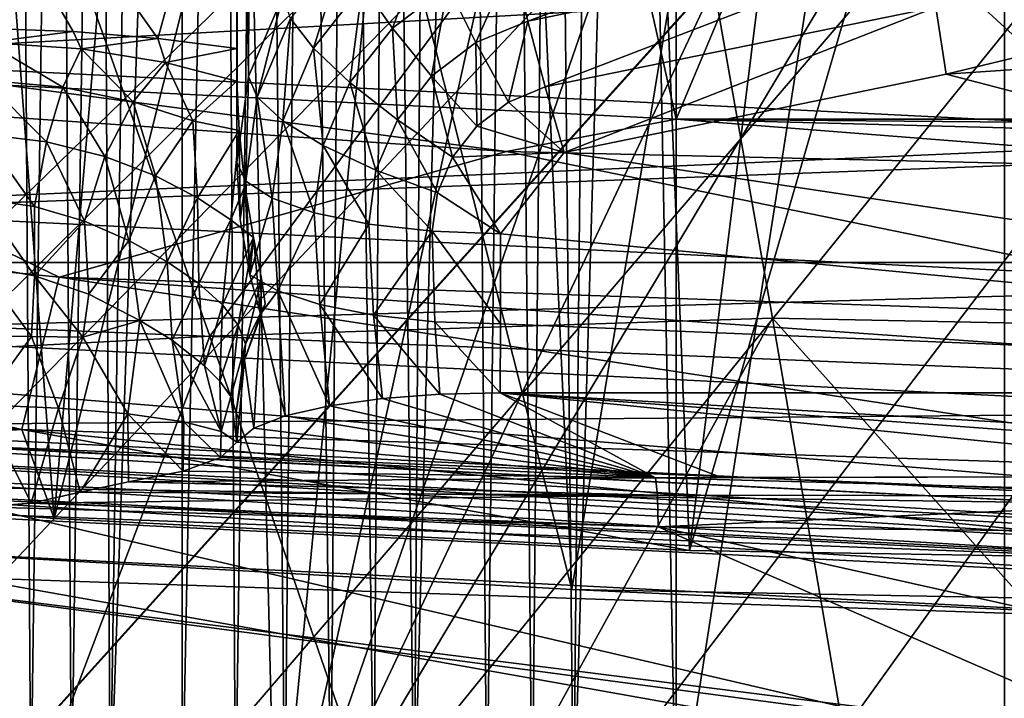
# Model space of a CAD drawing. Header units: metres. Extents: x -150 to 310, y -128 to 84.
# Tile 385 of 465: x 248.503 to 249.624, y 27.471 to 28.243. Entities that reach past the tile are written whole.
import ezdxf

# ---------------------------------------------------------------- set-up
doc = ezdxf.new("R2010")
doc.units = ezdxf.units.M
doc.layers.add('solid_26009703_SW0001_01', color=7, linetype='CONTINUOUS')

msp = doc.modelspace()

# ---------------------------------------------------------------- linework, layer by layer
at = {"layer": 'solid_26009703_SW0001_01'}
for points in [[(253.23819, 32.592106, 148.133163), (240.943726, 26.914448, 172.151337), (240.872131, 29.251188, 162.266235)], [(253.23819, 32.592106, 148.133163), (241.182755, 26.979494, 171.876175), (240.943726, 26.914448, 172.151337)], [(253.23819, 32.592106, 148.133163), (241.468613, 27.033003, 171.649811), (241.182755, 26.979494, 171.876175)], [(253.23819, 32.592106, 148.133163), (241.791901, 27.07361, 171.478043), (241.468613, 27.033003, 171.649811)], [(253.23819, 32.592106, 148.133163), (242.144608, 27.099974, 171.366516), (241.791901, 27.07361, 171.478043)], [(253.23819, 32.592106, 148.133163), (242.509903, 27.110838, 171.320557), (242.144608, 27.099974, 171.366516)], [(253.23819, 32.592106, 148.133163), (242.877884, 27.106201, 171.340164), (242.509903, 27.110838, 171.320557)], [(253.23819, 32.592106, 148.133163), (243.237457, 27.085897, 171.426056), (242.877884, 27.106201, 171.340164)], [(253.23819, 32.592106, 148.133163), (253.101547, 32.513977, 148.463669), (243.237457, 27.085897, 171.426056)], [(253.101547, 32.513977, 148.463669), (243.572433, 27.050976, 171.573792), (243.237457, 27.085897, 171.426056)], [(253.101547, 32.513977, 148.463669), (243.874969, 27.002449, 171.779068), (243.572433, 27.050976, 171.573792)], [(253.101547, 32.513977, 148.463669), (244.134048, 26.941683, 172.036133), (243.874969, 27.002449, 171.779068)], [(253.101547, 32.513977, 148.463669), (244.338303, 26.871798, 172.331772), (244.134048, 26.941683, 172.036133)], [(253.101547, 32.513977, 148.463669), (244.485703, 26.793299, 172.663834), (244.338303, 26.871798, 172.331772)], [(253.101547, 32.513977, 148.463669), (244.567017, 26.709862, 173.0168), (244.485703, 26.793299, 172.663834)], [(253.101547, 32.513977, 148.463669), (244.580338, 26.625704, 173.372818), (244.567017, 26.709862, 173.0168)], [(253.101547, 32.513977, 148.463669), (244.651932, 24.288963, 183.257919), (244.580338, 26.625704, 173.372818)], [(253.101547, 32.513977, 148.463669), (244.890961, 24.354012, 182.982758), (244.651932, 24.288963, 183.257919)], [(253.101547, 32.513977, 148.463669), (245.176819, 24.40752, 182.756393), (244.890961, 24.354012, 182.982758)], [(253.101547, 32.513977, 148.463669), (245.500107, 24.448126, 182.584625), (245.176819, 24.40752, 182.756393)], [(253.101547, 32.513977, 148.463669), (245.852814, 24.474489, 182.473083), (245.500107, 24.448126, 182.584625)], [(253.101547, 32.513977, 148.463669), (253.02832, 32.430145, 148.818314), (245.852814, 24.474489, 182.473083)], [(253.02832, 32.430145, 148.818314), (246.218109, 24.485353, 182.427124), (245.852814, 24.474489, 182.473083)], [(253.02832, 32.430145, 148.818314), (246.58609, 24.480717, 182.446747), (246.218109, 24.485353, 182.427124)], [(253.02832, 32.430145, 148.818314), (246.945663, 24.460415, 182.532639), (246.58609, 24.480717, 182.446747)], [(253.02832, 32.430145, 148.818314), (247.28064, 24.425491, 182.680374), (246.945663, 24.460415, 182.532639)], [(253.02832, 32.430145, 148.818314), (247.583176, 24.376965, 182.885651), (247.28064, 24.425491, 182.680374)], [(253.02832, 32.430145, 148.818314), (247.842255, 24.3162, 183.1427), (247.583176, 24.376965, 182.885651)], [(253.02832, 32.430145, 148.818314), (248.046509, 24.246315, 183.438339), (247.842255, 24.3162, 183.1427)], [(253.02832, 32.430145, 148.818314), (248.193909, 24.167816, 183.770416), (248.046509, 24.246315, 183.438339)], [(253.02832, 32.430145, 148.818314), (248.275223, 24.084379, 184.123383), (248.193909, 24.167816, 183.770416)], [(253.02832, 32.430145, 148.818314), (248.288528, 24.000219, 184.479385), (248.275223, 24.084379, 184.123383)], [(253.02832, 32.430145, 148.818314), (251.773987, 29.684669, 160.43248), (248.288528, 24.000219, 184.479385)], [(249.25, 28.130104, 119.619255), (249.25, 31.695211, 120.61734), (248.44809, 31.68091, 120.668427)], [(250.75, 31.695211, 120.61734), (249.25, 31.695211, 120.61734), (249.25, 28.130104, 119.619255)], [(250.75, 28.130117, 119.619263), (250.75, 31.695211, 120.61734), (249.25, 28.130104, 119.619255)], [(248.486908, 28.168924, 119.679886), (249.25, 28.130104, 119.619255), (248.44809, 31.68091, 120.668427)], [(248.541702, 27.675505, 130.857605), (247.839844, 27.735662, 130.644485), (248.352081, 30.198149, 131.560623)], [(248.541702, 27.675505, 130.857605), (248.352081, 30.198149, 131.560623), (248.75499, 30.17148, 131.655884)], [(248.541702, 27.675505, 130.857605), (248.75499, 30.17148, 131.655884), (249.163727, 30.152292, 131.724426)], [(249.26535, 27.639042, 130.986755), (248.541702, 27.675505, 130.857605), (249.163727, 30.152292, 131.724426)], [(249.26535, 27.639042, 130.986755), (249.163727, 30.152292, 131.724426), (249.57637, 30.140676, 131.765915)], [(249.26535, 27.639042, 130.986755), (249.57637, 30.140676, 131.765915), (249.990982, 30.136688, 131.780151)], [(249.26535, 27.639042, 130.986755), (249.990982, 30.136688, 131.780151), (250, 27.626698, 131.029999)], [(248.549118, 29.903883, 132.611725), (248.078293, 29.935015, 132.500519), (248.275085, 27.64315, 131.957321)], [(248.549118, 29.903883, 132.611725), (248.275085, 27.64315, 131.957321), (249.131256, 27.594608, 132.108749)], [(249.026733, 29.881506, 132.69165), (248.549118, 29.903883, 132.611725), (249.131256, 27.594608, 132.108749)], [(249.508911, 29.86799, 132.739944), (249.026733, 29.881506, 132.69165), (249.131256, 27.594608, 132.108749)], [(249.508911, 29.86799, 132.739944), (249.131256, 27.594608, 132.108749), (250, 27.578178, 132.159393)], [(249.993393, 29.863396, 132.756348), (249.508911, 29.86799, 132.739944), (250, 27.578178, 132.159393)], [(248.51535, 27.34343, 117.867134), (248.467224, 27.346127, 117.872902), (248.5, 29.696566, 118.48317)], [(248.546799, 29.697788, 118.478806), (248.51535, 27.34343, 117.867134), (248.5, 29.696566, 118.48317)], [(248.546799, 29.697788, 118.478806), (248.561432, 27.340919, 117.861938), (248.51535, 27.34343, 117.867134)], [(248.546799, 29.697788, 118.478806), (248.593613, 29.698933, 118.474716), (248.561432, 27.340919, 117.861938)], [(248.593613, 29.698933, 118.474716), (248.60556, 27.338579, 117.857246), (248.561432, 27.340919, 117.861938)], [(248.593613, 29.698933, 118.474716), (248.640442, 29.699999, 118.470909), (248.60556, 27.338579, 117.857246)], [(248.687286, 29.700985, 118.467384), (248.687683, 27.334393, 117.849281), (248.60556, 27.338579, 117.857246)], [(248.640442, 29.699999, 118.470909), (248.687286, 29.700985, 118.467384), (248.60556, 27.338579, 117.857246)], [(248.687286, 29.700985, 118.467384), (248.734146, 29.701895, 118.464134), (248.687683, 27.334393, 117.849281)], [(248.734146, 29.701895, 118.464134), (248.748352, 27.331442, 117.844032), (248.687683, 27.334393, 117.849281)], [(248.734146, 29.701895, 118.464134), (248.781021, 29.702726, 118.461166), (248.748352, 27.331442, 117.844032)], [(248.781021, 29.702726, 118.461166), (248.804504, 27.328815, 117.839653), (248.748352, 27.331442, 117.844032)], [(248.781021, 29.702726, 118.461166), (248.827927, 29.703478, 118.458481), (248.804504, 27.328815, 117.839653)], [(248.827927, 29.703478, 118.458481), (248.856964, 27.326454, 117.835983), (248.804504, 27.328815, 117.839653)], [(248.827927, 29.703478, 118.458481), (248.874847, 29.704153, 118.45607), (248.856964, 27.326454, 117.835983)], [(248.874847, 29.704153, 118.45607), (248.905975, 27.324327, 117.832909), (248.856964, 27.326454, 117.835983)], [(248.874847, 29.704153, 118.45607), (248.921768, 29.70475, 118.453941), (248.905975, 27.324327, 117.832909)], [(248.921768, 29.70475, 118.453941), (248.951752, 27.322411, 117.83036), (248.905975, 27.324327, 117.832909)], [(248.921768, 29.70475, 118.453941), (248.968674, 29.705267, 118.452087), (248.951752, 27.322411, 117.83036)], [(249.015579, 29.705708, 118.450516), (249.034515, 27.319117, 117.826515), (248.951752, 27.322411, 117.83036)], [(248.968674, 29.705267, 118.452087), (249.015579, 29.705708, 118.450516), (248.951752, 27.322411, 117.83036)], [(249.015579, 29.705708, 118.450516), (249.062469, 29.706068, 118.449226), (249.034515, 27.319117, 117.826515)], [(249.062469, 29.706068, 118.449226), (249.086105, 27.317171, 117.824631), (249.034515, 27.319117, 117.826515)], [(249.062469, 29.706068, 118.449226), (249.10936, 29.706352, 118.448212), (249.086105, 27.317171, 117.824631)], [(249.10936, 29.706352, 118.448212), (249.133057, 27.315475, 117.823242), (249.086105, 27.317171, 117.824631)], [(249.10936, 29.706352, 118.448212), (249.156235, 29.706556, 118.447479), (249.133057, 27.315475, 117.823242)], [(249.20311, 29.706684, 118.447029), (249.249985, 27.311558, 117.821198), (249.133057, 27.315475, 117.823242)], [(249.156235, 29.706556, 118.447479), (249.20311, 29.706684, 118.447029), (249.133057, 27.315475, 117.823242)], [(249.20311, 29.706684, 118.447029), (249.249985, 29.706732, 118.446854), (249.249985, 27.311558, 117.821198)], [(249.623291, 29.706772, 118.446716), (249.249985, 27.311558, 117.821198), (249.249985, 29.706732, 118.446854)], [(249.623978, 27.302122, 117.818558), (249.249985, 27.311558, 117.821198), (249.623291, 29.706772, 118.446716)], [(249.623978, 27.302122, 117.818558), (249.623291, 29.706772, 118.446716), (250, 29.706776, 118.446701)], [(251.773987, 29.684669, 160.43248), (250.519638, 26.939196, 172.046646), (248.288528, 24.000219, 184.479385)], [(248.763184, 28.178659, 144.555725), (248.758575, 28.962973, 141.452164), (248.751892, 28.921291, 141.440491)], [(248.763184, 28.178659, 144.555725), (248.766281, 28.948111, 141.622284), (248.758575, 28.962973, 141.452164)], [(248.763184, 28.178659, 144.555725), (248.802094, 28.270615, 144.581573), (248.766281, 28.948111, 141.622284)], [(248.163269, 28.920275, 141.292465), (248.753708, 28.907356, 141.312546), (247.599228, 27.286566, 140.803955)], [(248.563446, 28.229717, 143.984833), (248.163269, 28.920275, 141.292465), (248.466782, 28.233351, 143.974411)], [(248.659897, 28.221991, 144.011902), (248.163269, 28.920275, 141.292465), (248.563446, 28.229717, 143.984833)], [(248.750153, 28.546656, 142.756729), (248.163269, 28.920275, 141.292465), (248.659897, 28.221991, 144.011902)], [(248.751892, 28.921291, 141.440491), (248.750122, 28.87915, 141.428696), (248.75, 28.080584, 144.528168)], [(248.763184, 28.178659, 144.555725), (248.751892, 28.921291, 141.440491), (248.75, 28.080584, 144.528168)], [(248.753708, 28.907356, 141.312546), (248.794785, 27.224852, 140.842819), (247.599228, 27.286566, 140.803955)], [(248.753708, 28.907356, 141.312546), (248.957535, 28.900026, 141.316559), (248.794785, 27.224852, 140.842819)], [(248.957535, 28.900026, 141.316559), (249.162918, 28.894115, 141.319931), (248.794785, 27.224852, 140.842819)], [(249.162918, 28.894115, 141.319931), (249.369858, 28.889668, 141.322632), (248.794785, 27.224852, 140.842819)], [(249.369858, 28.889668, 141.322632), (249.578369, 28.886566, 141.324615), (248.794785, 27.224852, 140.842819)], [(248.750122, 28.87915, 141.428696), (248.750061, 28.210516, 144.054443), (248.75, 28.080584, 144.528168)], [(248.750122, 28.87915, 141.428696), (248.750153, 28.546656, 142.756729), (248.750061, 28.210516, 144.054443)], [(249.578369, 28.886566, 141.324615), (249.788437, 28.884689, 141.325821), (248.794785, 27.224852, 140.842819)], [(249.788437, 28.884689, 141.325821), (249.998291, 27.204441, 140.856003), (248.794785, 27.224852, 140.842819)], [(248.719193, 27.883053, 248.475952), (249.239014, 28.587318, 246.898239), (248.478149, 28.563522, 246.942032)], [(248.719193, 27.883053, 248.475952), (249.359543, 27.903467, 248.43866), (249.239014, 28.587318, 246.898239)], [(249.999985, 27.890547, 248.469696), (249.999985, 28.586458, 246.903641), (249.239014, 28.587318, 246.898239)], [(249.359543, 27.903467, 248.43866), (249.999985, 27.890547, 248.469696), (249.239014, 28.587318, 246.898239)], [(248.079041, 27.848991, 248.538086), (248.719193, 27.883053, 248.475952), (248.478149, 28.563522, 246.942032)], [(248.750153, 28.546656, 142.756729), (248.659897, 28.221991, 144.011902), (248.750061, 28.210516, 144.054443)], [(249.526947, 28.40646, 144.840302), (249.06398, 28.312141, 144.813431), (249.0811, 28.241823, 144.843185)], [(249.535599, 28.334549, 144.869354), (249.526947, 28.40646, 144.840302), (249.0811, 28.241823, 144.843185)], [(248.216812, 28.389421, 20.02235), (250.00032, 28.300674, 20.02235), (248.197968, 28.199745, 20.088861)], [(248.96582, 28.337599, 144.756119), (248.892929, 28.282387, 144.740616), (248.927002, 28.233538, 144.791382)], [(248.990234, 28.281429, 144.804825), (248.96582, 28.337599, 144.756119), (248.927002, 28.233538, 144.791382)], [(249.535599, 28.334549, 144.869354), (249.0811, 28.241823, 144.843185), (249.101044, 28.166832, 144.853256)], [(249.54567, 28.257738, 144.878754), (249.535599, 28.334549, 144.869354), (249.101044, 28.166832, 144.853256)], [(248.87149, 28.322086, 144.676666), (248.81102, 28.244816, 144.654938), (248.837112, 28.211067, 144.720581)], [(248.892929, 28.282387, 144.740616), (248.87149, 28.322086, 144.676666), (248.837112, 28.211067, 144.720581)], [(249.06398, 28.312141, 144.813431), (248.990234, 28.281429, 144.804825), (249.022049, 28.217222, 144.836288)], [(249.0811, 28.241823, 144.843185), (249.06398, 28.312141, 144.813431), (249.022049, 28.217222, 144.836288)], [(250.00032, 28.300674, 20.02235), (250.000351, 28.110064, 20.088861), (248.197968, 28.199745, 20.088861)], [(250.000427, 28.288397, 144.88736), (249.54567, 28.257738, 144.878754), (249.557266, 28.181293, 144.867905)], [(250.000565, 28.211168, 144.876266), (250.000427, 28.288397, 144.88736), (249.557266, 28.181293, 144.867905)], [(248.892929, 28.282387, 144.740616), (248.837112, 28.211067, 144.720581), (248.878586, 28.171671, 144.774033)], [(248.927002, 28.233538, 144.791382), (248.892929, 28.282387, 144.740616), (248.878586, 28.171671, 144.774033)], [(248.990234, 28.281429, 144.804825), (248.927002, 28.233538, 144.791382), (248.97139, 28.178864, 144.825531)], [(249.022049, 28.217222, 144.836288), (248.990234, 28.281429, 144.804825), (248.97139, 28.178864, 144.825531)], [(254.863281, 28.271753, 111.980774), (245.136719, 28.271753, 111.980774), (246.649155, 27.96682, 111.74324)], [(254.863281, 28.271753, 111.980774), (246.649155, 27.96682, 111.74324), (253.350845, 27.96682, 111.74324)], [(248.773102, 28.15522, 144.629776), (248.802094, 28.270615, 144.581573), (248.763184, 28.178659, 144.555725)], [(248.81102, 28.244816, 144.654938), (248.802094, 28.270615, 144.581573), (248.773102, 28.15522, 144.629776)], [(249.54567, 28.257738, 144.878754), (249.101044, 28.166832, 144.853256), (249.122421, 28.09227, 144.842972)], [(249.557266, 28.181293, 144.867905), (249.54567, 28.257738, 144.878754), (249.122421, 28.09227, 144.842972)], [(248.81102, 28.244816, 144.654938), (248.773102, 28.15522, 144.629776), (248.802094, 28.128366, 144.697372)], [(248.837112, 28.211067, 144.720581), (248.81102, 28.244816, 144.654938), (248.802094, 28.128366, 144.697372)], [(249.0811, 28.241823, 144.843185), (249.022049, 28.217222, 144.836288), (249.059067, 28.149347, 144.848358)], [(249.101044, 28.166832, 144.853256), (249.0811, 28.241823, 144.843185), (249.059067, 28.149347, 144.848358)], [(248.563446, 28.229717, 143.984833), (248.466782, 28.233351, 143.974411), (248.465439, 28.217495, 144.020691)], [(248.572525, 28.210039, 144.040756), (248.563446, 28.229717, 143.984833), (248.465439, 28.217495, 144.020691)], [(248.572525, 28.210039, 144.040756), (248.659897, 28.221991, 144.011902), (248.563446, 28.229717, 143.984833)], [(248.927002, 28.233538, 144.791382), (248.878586, 28.171671, 144.774033), (248.932602, 28.129309, 144.811646)], [(248.97139, 28.178864, 144.825531), (248.927002, 28.233538, 144.791382), (248.932602, 28.129309, 144.811646)], [(248.55162, 28.166437, 144.107086), (248.465439, 28.217495, 144.020691), (248.463058, 28.174419, 144.090988)], [(248.55162, 28.166437, 144.107086), (248.572525, 28.210039, 144.040756), (248.465439, 28.217495, 144.020691)], [(248.572525, 28.210039, 144.040756), (248.668716, 28.194616, 144.086533), (248.659897, 28.221991, 144.011902)], [(248.668716, 28.194616, 144.086533), (248.750061, 28.210516, 144.054443), (248.659897, 28.221991, 144.011902)], [(249.022049, 28.217222, 144.836288), (248.97139, 28.178864, 144.825531), (249.023071, 28.122084, 144.840714)], [(249.059067, 28.149347, 144.848358), (249.022049, 28.217222, 144.836288), (249.023071, 28.122084, 144.840714)], [(248.55162, 28.166437, 144.107086), (248.631683, 28.149984, 144.144012), (248.572525, 28.210039, 144.040756)], [(248.631683, 28.149984, 144.144012), (248.668716, 28.194616, 144.086533), (248.572525, 28.210039, 144.040756)], [(248.668716, 28.194616, 144.086533), (248.749725, 28.173487, 144.150177), (248.750061, 28.210516, 144.054443)], [(248.75, 28.080584, 144.528168), (248.750061, 28.210516, 144.054443), (248.749725, 28.173487, 144.150177)], [(248.837112, 28.211067, 144.720581), (248.802094, 28.128366, 144.697372), (248.84819, 28.09993, 144.753906)], [(248.878586, 28.171671, 144.774033), (248.837112, 28.211067, 144.720581), (248.84819, 28.09993, 144.753906)], [(250.95047, 27.818548, 144.766342), (250.000565, 28.211168, 144.876266), (249.557266, 28.181293, 144.867905)], [(248.197968, 28.199745, 20.088861), (250.000351, 28.110064, 20.088861), (248.181061, 28.0296, 20.196178)], [(248.631683, 28.149984, 144.144012), (248.69989, 28.128021, 144.195526), (248.668716, 28.194616, 144.086533)], [(248.69989, 28.128021, 144.195526), (248.749725, 28.173487, 144.150177), (248.668716, 28.194616, 144.086533)], [(248.533096, 28.10437, 144.160034), (248.463058, 28.174419, 144.090988), (248.460678, 28.112879, 144.147537)], [(248.55162, 28.166437, 144.107086), (248.463058, 28.174419, 144.090988), (248.533096, 28.10437, 144.160034)], [(248.69989, 28.128021, 144.195526), (248.752487, 28.117352, 144.237381), (248.749725, 28.173487, 144.150177)], [(248.75, 28.080584, 144.528168), (248.749725, 28.173487, 144.150177), (248.752487, 28.117352, 144.237381)], [(248.760223, 28.059652, 144.602936), (248.763184, 28.178659, 144.555725), (248.75, 28.080584, 144.528168)], [(248.760223, 28.059652, 144.602936), (248.773102, 28.15522, 144.629776), (248.763184, 28.178659, 144.555725)], [(248.878586, 28.171671, 144.774033), (248.84819, 28.09993, 144.753906), (248.908264, 28.071844, 144.795532)], [(248.932602, 28.129309, 144.811646), (248.878586, 28.171671, 144.774033), (248.908264, 28.071844, 144.795532)], [(248.97139, 28.178864, 144.825531), (248.932602, 28.129309, 144.811646), (248.995514, 28.086864, 144.830856)], [(249.023071, 28.122084, 144.840714), (248.97139, 28.178864, 144.825531), (248.995514, 28.086864, 144.830856)], [(250.95047, 27.818548, 144.766342), (249.557266, 28.181293, 144.867905), (249.122421, 28.09227, 144.842972)], [(249.056732, 28.09343, 120.649467), (248.486908, 28.168924, 119.679886), (248.116714, 28.158276, 120.612259)], [(249.056732, 28.09343, 120.649467), (249.25, 28.130104, 119.619255), (248.486908, 28.168924, 119.679886)], [(248.55162, 28.166437, 144.107086), (248.533096, 28.10437, 144.160034), (248.599442, 28.087532, 144.188461)], [(248.55162, 28.166437, 144.107086), (248.599442, 28.087532, 144.188461), (248.631683, 28.149984, 144.144012)], [(249.101044, 28.166832, 144.853256), (249.059067, 28.149347, 144.848358), (249.122421, 28.09227, 144.842972)], [(247.1651, 28.089394, 124.51635), (248.54747, 27.950373, 124.596283), (248.116714, 28.158276, 120.612259)], [(248.54747, 27.950373, 124.596283), (249.056732, 28.09343, 120.649467), (248.116714, 28.158276, 120.612259)], [(248.631683, 28.149984, 144.144012), (248.599442, 28.087532, 144.188461), (248.65712, 28.065378, 144.228607)], [(248.631683, 28.149984, 144.144012), (248.65712, 28.065378, 144.228607), (248.69989, 28.128021, 144.195526)], [(248.760223, 28.059652, 144.602936), (248.790192, 28.040148, 144.672607), (248.773102, 28.15522, 144.629776)], [(248.790192, 28.040148, 144.672607), (248.802094, 28.128366, 144.697372), (248.773102, 28.15522, 144.629776)], [(249.059067, 28.149347, 144.848358), (249.023071, 28.122084, 144.840714), (249.122421, 28.09227, 144.842972)], [(248.69989, 28.128021, 144.195526), (248.65712, 28.065378, 144.228607), (248.705109, 28.040678, 144.276978)], [(248.69989, 28.128021, 144.195526), (248.705109, 28.040678, 144.276978), (248.752487, 28.117352, 144.237381)], [(248.790192, 28.040148, 144.672607), (248.83786, 28.023396, 144.732437), (248.802094, 28.128366, 144.697372)], [(248.83786, 28.023396, 144.732437), (248.84819, 28.09993, 144.753906), (248.802094, 28.128366, 144.697372)], [(248.932602, 28.129309, 144.811646), (248.908264, 28.071844, 144.795532), (248.978226, 28.046026, 144.819412)], [(248.995514, 28.086864, 144.830856), (248.932602, 28.129309, 144.811646), (248.978226, 28.046026, 144.819412)], [(249.056732, 28.09343, 120.649467), (250, 28.071295, 120.681023), (249.25, 28.130104, 119.619255)], [(250.75, 28.130117, 119.619263), (249.25, 28.130104, 119.619255), (250.375046, 28.120245, 119.616493)], [(249.624969, 28.12023, 119.616493), (249.25, 28.130104, 119.619255), (250, 28.071295, 120.681023)], [(250.375046, 28.120245, 119.616493), (249.25, 28.130104, 119.619255), (249.624969, 28.12023, 119.616493)], [(248.752487, 28.117352, 144.237381), (248.705109, 28.040678, 144.276978), (248.742996, 28.015314, 144.331161)], [(248.759125, 28.053749, 144.313522), (248.752487, 28.117352, 144.237381), (248.742996, 28.015314, 144.331161)], [(248.753677, 28.015741, 144.55867), (248.75, 28.080584, 144.528168), (248.752487, 28.117352, 144.237381)], [(248.753677, 28.015741, 144.55867), (248.752487, 28.117352, 144.237381), (248.759125, 28.053749, 144.313522)], [(249.023071, 28.122084, 144.840714), (248.995514, 28.086864, 144.830856), (249.122421, 28.09227, 144.842972)], [(250.000351, 28.110064, 20.088861), (250.000381, 27.939079, 20.196182), (248.181061, 28.0296, 20.196178)], [(248.519394, 28.030735, 144.193741), (248.460678, 28.112879, 144.147537), (248.458542, 28.039326, 144.184494)], [(248.533096, 28.10437, 144.160034), (248.460678, 28.112879, 144.147537), (248.519394, 28.030735, 144.193741)], [(248.533096, 28.10437, 144.160034), (248.519394, 28.030735, 144.193741), (248.576233, 28.013893, 144.215286)], [(248.599442, 28.087532, 144.188461), (248.533096, 28.10437, 144.160034), (248.576233, 28.013893, 144.215286)], [(248.54747, 27.950373, 124.596283), (250, 27.900169, 124.664345), (249.056732, 28.09343, 120.649467)], [(248.83786, 28.023396, 144.732437), (248.899994, 28.010542, 144.778351), (248.84819, 28.09993, 144.753906)], [(248.899994, 28.010542, 144.778351), (248.908264, 28.071844, 144.795532), (248.84819, 28.09993, 144.753906)], [(249.056732, 28.09343, 120.649467), (250, 27.900169, 124.664345), (250, 28.071295, 120.681023)], [(247.1651, 28.089394, 124.51635), (247.070908, 27.914474, 128.520691), (248.505203, 27.776825, 128.610031)], [(247.1651, 28.089394, 124.51635), (248.505203, 27.776825, 128.610031), (248.54747, 27.950373, 124.596283)], [(248.599442, 28.087532, 144.188461), (248.576233, 28.013893, 144.215286), (248.627045, 27.991909, 144.24649)], [(248.65712, 28.065378, 144.228607), (248.599442, 28.087532, 144.188461), (248.627045, 27.991909, 144.24649)], [(248.995514, 28.086864, 144.830856), (248.978226, 28.046026, 144.819412), (249.050003, 27.999704, 144.817062)], [(249.122421, 28.09227, 144.842972), (248.995514, 28.086864, 144.830856), (249.050003, 27.999704, 144.817062)], [(250.95047, 27.818548, 144.766342), (249.122421, 28.09227, 144.842972), (249.050003, 27.999704, 144.817062)], [(248.760223, 28.059652, 144.602936), (248.75, 28.080584, 144.528168), (248.753677, 28.015741, 144.55867)], [(248.899994, 28.010542, 144.778351), (248.972351, 28.002462, 144.80722), (248.908264, 28.071844, 144.795532)], [(248.972351, 28.002462, 144.80722), (248.978226, 28.046026, 144.819412), (248.908264, 28.071844, 144.795532)], [(248.65712, 28.065378, 144.228607), (248.627045, 27.991909, 144.24649), (248.670685, 27.967606, 144.285141)], [(248.705109, 28.040678, 144.276978), (248.65712, 28.065378, 144.228607), (248.670685, 27.967606, 144.285141)], [(248.760223, 28.059652, 144.602936), (248.753677, 28.015741, 144.55867), (248.764465, 27.952972, 144.587997)], [(248.760223, 28.059652, 144.602936), (248.764465, 27.952972, 144.587997), (248.790192, 28.040148, 144.672607)], [(248.768768, 27.995361, 144.381943), (248.759125, 28.053749, 144.313522), (248.742996, 28.015314, 144.331161)], [(248.753677, 28.015741, 144.55867), (248.759125, 28.053749, 144.313522), (248.764465, 27.952972, 144.587997)], [(248.764465, 27.952972, 144.587997), (248.759125, 28.053749, 144.313522), (248.768768, 27.995361, 144.381943)], [(248.519318, 27.951538, 144.208527), (248.458542, 28.039326, 144.184494), (248.456863, 27.96298, 144.199799)], [(248.519394, 28.030735, 144.193741), (248.458542, 28.039326, 144.184494), (248.519318, 27.951538, 144.208527)], [(248.705109, 28.040678, 144.276978), (248.670685, 27.967606, 144.285141), (248.706421, 27.942862, 144.32962)], [(248.742996, 28.015314, 144.331161), (248.705109, 28.040678, 144.276978), (248.706421, 27.942862, 144.32962)], [(248.790192, 28.040148, 144.672607), (248.764465, 27.952972, 144.587997), (248.796402, 27.934572, 144.653732)], [(248.790192, 28.040148, 144.672607), (248.796402, 27.934572, 144.653732), (248.83786, 28.023396, 144.732437)], [(248.972351, 28.002462, 144.80722), (249.050003, 27.999704, 144.817062), (248.978226, 28.046026, 144.819412)], [(248.181061, 28.0296, 20.196178), (250.000381, 27.939079, 20.196182), (248.166946, 27.887535, 20.338909)], [(248.519394, 28.030735, 144.193741), (248.519318, 27.951538, 144.208527), (248.576233, 28.013893, 144.215286)], [(248.742996, 28.015314, 144.331161), (248.706421, 27.942862, 144.32962), (248.733551, 27.918715, 144.378616)], [(248.768768, 27.995361, 144.381943), (248.742996, 28.015314, 144.331161), (248.733551, 27.918715, 144.378616)], [(248.83786, 28.023396, 144.732437), (248.796402, 27.934572, 144.653732), (248.84433, 27.9189, 144.709702)], [(248.83786, 28.023396, 144.732437), (248.84433, 27.9189, 144.709702), (248.899994, 28.010542, 144.778351)], [(248.576233, 28.013893, 144.215286), (248.519318, 27.951538, 144.208527), (248.581436, 27.930853, 144.231491)], [(248.576233, 28.013893, 144.215286), (248.581436, 27.930853, 144.231491), (248.627045, 27.991909, 144.24649)], [(248.899994, 28.010542, 144.778351), (248.84433, 27.9189, 144.709702), (248.905243, 27.906942, 144.752426)], [(248.899994, 28.010542, 144.778351), (248.905243, 27.906942, 144.752426), (248.972351, 28.002462, 144.80722)], [(248.768768, 27.995361, 144.381943), (248.733551, 27.918715, 144.378616), (248.751465, 27.895647, 144.430847)], [(248.778046, 27.948856, 144.451385), (248.768768, 27.995361, 144.381943), (248.751465, 27.895647, 144.430847)], [(248.764465, 27.952972, 144.587997), (248.768768, 27.995361, 144.381943), (248.776794, 27.908266, 144.608887)], [(248.776794, 27.908266, 144.608887), (248.768768, 27.995361, 144.381943), (248.778046, 27.948856, 144.451385)], [(248.972351, 28.002462, 144.80722), (248.905243, 27.906942, 144.752426), (248.975266, 27.899452, 144.779175)], [(248.972351, 28.002462, 144.80722), (248.975266, 27.899452, 144.779175), (249.050003, 27.896906, 144.788284)], [(248.972351, 28.002462, 144.80722), (249.050003, 27.896906, 144.788284), (249.050003, 27.999704, 144.817062)], [(250.95047, 27.818548, 144.766342), (249.050003, 27.999704, 144.817062), (249.050003, 27.896906, 144.788284)], [(248.627045, 27.991909, 144.24649), (248.581436, 27.930853, 144.231491), (248.639496, 27.900959, 144.268631)], [(248.627045, 27.991909, 144.24649), (248.639496, 27.900959, 144.268631), (248.670685, 27.967606, 144.285141)], [(250.000061, 27.694981, 111.678978), (246.649155, 27.96682, 111.74324), (248.326508, 27.76276, 111.695)], [(251.673553, 27.762764, 111.695), (246.649155, 27.96682, 111.74324), (250.000061, 27.694981, 111.678978)], [(253.350845, 27.96682, 111.74324), (246.649155, 27.96682, 111.74324), (251.673553, 27.762764, 111.695)], [(248.516022, 27.882729, 144.207947), (248.456863, 27.96298, 144.199799), (248.458237, 27.883062, 144.200714)], [(248.516022, 27.882729, 144.207947), (248.519318, 27.951538, 144.208527), (248.456863, 27.96298, 144.199799)], [(248.670685, 27.967606, 144.285141), (248.639496, 27.900959, 144.268631), (248.676071, 27.878328, 144.303284)], [(248.670685, 27.967606, 144.285141), (248.676071, 27.878328, 144.303284), (248.706421, 27.942862, 144.32962)], [(248.54747, 27.950373, 124.596283), (248.505203, 27.776825, 128.610031), (250, 27.727697, 128.678986)], [(248.516022, 27.882729, 144.207947), (248.574341, 27.881826, 144.227554), (248.519318, 27.951538, 144.208527)], [(248.574341, 27.881826, 144.227554), (248.581436, 27.930853, 144.231491), (248.519318, 27.951538, 144.208527)], [(248.54747, 27.950373, 124.596283), (250, 27.848478, 125.867561), (250, 27.900169, 124.664345)], [(248.54747, 27.950373, 124.596283), (250, 27.727697, 128.678986), (250, 27.848478, 125.867561)], [(248.778046, 27.948856, 144.451385), (248.751465, 27.895647, 144.430847), (248.759689, 27.873884, 144.484955)], [(248.782135, 27.919905, 144.525681), (248.778046, 27.948856, 144.451385), (248.759689, 27.873884, 144.484955)], [(248.796402, 27.934572, 144.653732), (248.764465, 27.952972, 144.587997), (248.776794, 27.908266, 144.608887)], [(248.782135, 27.919905, 144.525681), (248.776794, 27.908266, 144.608887), (248.778046, 27.948856, 144.451385)], [(250.000381, 27.939079, 20.196182), (250.000412, 27.796316, 20.338915), (248.166946, 27.887535, 20.338909)], [(248.706421, 27.942862, 144.32962), (248.676071, 27.878328, 144.303284), (248.712997, 27.849308, 144.354462)], [(248.706421, 27.942862, 144.32962), (248.712997, 27.849308, 144.354462), (248.733551, 27.918715, 144.378616)], [(248.574341, 27.881826, 144.227554), (248.639496, 27.900959, 144.268631), (248.581436, 27.930853, 144.231491)], [(248.804901, 27.792227, 144.628708), (248.796402, 27.934572, 144.653732), (248.776794, 27.908266, 144.608887)], [(248.855484, 27.803679, 144.688599), (248.84433, 27.9189, 144.709702), (248.796402, 27.934572, 144.653732)], [(248.804901, 27.792227, 144.628708), (248.855484, 27.803679, 144.688599), (248.796402, 27.934572, 144.653732)], [(248.505203, 27.776825, 128.610031), (247.070908, 27.914474, 128.520691), (247.839844, 27.735662, 130.644485)], [(248.733551, 27.918715, 144.378616), (248.712997, 27.849308, 144.354462), (248.730576, 27.831867, 144.391235)], [(248.733551, 27.918715, 144.378616), (248.730576, 27.831867, 144.391235), (248.751465, 27.895647, 144.430847)], [(248.782135, 27.919905, 144.525681), (248.758469, 27.855536, 144.541779), (248.776794, 27.908266, 144.608887)], [(248.782135, 27.919905, 144.525681), (248.759689, 27.873884, 144.484955), (248.758469, 27.855536, 144.541779)], [(248.915634, 27.811926, 144.73172), (248.905243, 27.906942, 144.752426), (248.84433, 27.9189, 144.709702)], [(248.855484, 27.803679, 144.688599), (248.915634, 27.811926, 144.73172), (248.84433, 27.9189, 144.709702)], [(248.961594, 27.181007, 249.999756), (249.359543, 27.903467, 248.43866), (248.719193, 27.883053, 248.475952)], [(248.769135, 27.778439, 144.55661), (248.776794, 27.908266, 144.608887), (248.758469, 27.855536, 144.541779)], [(248.769135, 27.778439, 144.55661), (248.804901, 27.792227, 144.628708), (248.776794, 27.908266, 144.608887)], [(248.980789, 27.8169, 144.757721), (248.975266, 27.899452, 144.779175), (248.905243, 27.906942, 144.752426)], [(248.915634, 27.811926, 144.73172), (248.980789, 27.8169, 144.757721), (248.905243, 27.906942, 144.752426)], [(248.961594, 27.181007, 249.999756), (249.480759, 27.197823, 249.969299), (249.359543, 27.903467, 248.43866)], [(249.999985, 27.186806, 249.99437), (249.999985, 27.890547, 248.469696), (249.359543, 27.903467, 248.43866)], [(249.480759, 27.197823, 249.969299), (249.999985, 27.186806, 249.99437), (249.359543, 27.903467, 248.43866)], [(248.625763, 27.794619, 144.248566), (248.639496, 27.900959, 144.268631), (248.574341, 27.881826, 144.227554)], [(248.625763, 27.794619, 144.248566), (248.689301, 27.785521, 144.310074), (248.639496, 27.900959, 144.268631)], [(248.689301, 27.785521, 144.310074), (248.676071, 27.878328, 144.303284), (248.639496, 27.900959, 144.268631)], [(248.751465, 27.895647, 144.430847), (248.730576, 27.831867, 144.391235), (248.742844, 27.814383, 144.430756)], [(248.751465, 27.895647, 144.430847), (248.742844, 27.814383, 144.430756), (248.759689, 27.873884, 144.484955)], [(249.04953, 27.818548, 144.766342), (249.050003, 27.896906, 144.788284), (248.975266, 27.899452, 144.779175)], [(248.980789, 27.8169, 144.757721), (249.04953, 27.818548, 144.766342), (248.975266, 27.899452, 144.779175)], [(250.95047, 27.818548, 144.766342), (249.050003, 27.896906, 144.788284), (249.04953, 27.818548, 144.766342)], [(248.442596, 27.15295, 250.050491), (248.719193, 27.883053, 248.475952), (248.079041, 27.848991, 248.538086)], [(248.166946, 27.887535, 20.338909), (250.000412, 27.796316, 20.338915), (248.156326, 27.780703, 20.509869)], [(248.442596, 27.15295, 250.050491), (248.961594, 27.181007, 249.999756), (248.719193, 27.883053, 248.475952)], [(248.516022, 27.882729, 144.207947), (248.458237, 27.883062, 144.200714), (248.459473, 27.805048, 144.192764)], [(248.546844, 27.801222, 144.208267), (248.516022, 27.882729, 144.207947), (248.459473, 27.805048, 144.192764)], [(248.546844, 27.801222, 144.208267), (248.574341, 27.881826, 144.227554), (248.516022, 27.882729, 144.207947)], [(248.546844, 27.801222, 144.208267), (248.625763, 27.794619, 144.248566), (248.574341, 27.881826, 144.227554)], [(248.731812, 27.774418, 144.38736), (248.712997, 27.849308, 144.354462), (248.676071, 27.878328, 144.303284)], [(248.689301, 27.785521, 144.310074), (248.731812, 27.774418, 144.38736), (248.676071, 27.878328, 144.303284)], [(248.759689, 27.873884, 144.484955), (248.742844, 27.814383, 144.430756), (248.749161, 27.797079, 144.471786)], [(248.759689, 27.873884, 144.484955), (248.749161, 27.797079, 144.471786), (248.758469, 27.855536, 144.541779)], [(248.731812, 27.774418, 144.38736), (248.730576, 27.831867, 144.391235), (248.712997, 27.849308, 144.354462)], [(248.758469, 27.855536, 144.541779), (248.749161, 27.797079, 144.471786), (248.74968, 27.762543, 144.473495)], [(248.769135, 27.778439, 144.55661), (248.758469, 27.855536, 144.541779), (248.74968, 27.762543, 144.473495)], [(248.731812, 27.774418, 144.38736), (248.742844, 27.814383, 144.430756), (248.730576, 27.831867, 144.391235)], [(248.731812, 27.774418, 144.38736), (248.74968, 27.762543, 144.473495), (248.742844, 27.814383, 144.430756)], [(248.74968, 27.762543, 144.473495), (248.749161, 27.797079, 144.471786), (248.742844, 27.814383, 144.430756)], [(249.226349, 27.721857, 144.260757), (248.980789, 27.8169, 144.757721), (248.915634, 27.811926, 144.73172)], [(249.226349, 27.721857, 144.260757), (249.04953, 27.818548, 144.766342), (248.980789, 27.8169, 144.757721)], [(250.697525, 27.722183, 144.262451), (250.95047, 27.818548, 144.766342), (249.04953, 27.818548, 144.766342)], [(250.351318, 27.7232, 144.267776), (250.697525, 27.722183, 144.262451), (249.04953, 27.818548, 144.766342)], [(250, 27.723507, 144.269379), (250.351318, 27.7232, 144.267776), (249.04953, 27.818548, 144.766342)], [(249.30159, 27.722179, 144.262436), (250, 27.723507, 144.269379), (249.04953, 27.818548, 144.766342)], [(249.226349, 27.721857, 144.260757), (249.30159, 27.722179, 144.262436), (249.04953, 27.818548, 144.766342)], [(248.515549, 27.692736, 144.181885), (248.546844, 27.801222, 144.208267), (248.459473, 27.805048, 144.192764)], [(248.515549, 27.692736, 144.181885), (248.459473, 27.805048, 144.192764), (248.459747, 27.688807, 144.174072)], [(249.226349, 27.721857, 144.260757), (248.855484, 27.803679, 144.688599), (248.804901, 27.792227, 144.628708)], [(249.226349, 27.721857, 144.260757), (248.915634, 27.811926, 144.73172), (248.855484, 27.803679, 144.688599)], [(250.000412, 27.796316, 20.338915), (250.000427, 27.688957, 20.509876), (248.156326, 27.780703, 20.509869)], [(248.571503, 27.705366, 144.202621), (248.546844, 27.801222, 144.208267), (248.515549, 27.692736, 144.181885)], [(248.571503, 27.705366, 144.202621), (248.625763, 27.794619, 144.248566), (248.546844, 27.801222, 144.208267)], [(248.571503, 27.705366, 144.202621), (248.626602, 27.71726, 144.236725), (248.625763, 27.794619, 144.248566)], [(248.688736, 27.72942, 144.300293), (248.689301, 27.785521, 144.310074), (248.625763, 27.794619, 144.248566)], [(248.688736, 27.72942, 144.300293), (248.625763, 27.794619, 144.248566), (248.626602, 27.71726, 144.236725)], [(249.226349, 27.721857, 144.260757), (248.804901, 27.792227, 144.628708), (248.769135, 27.778439, 144.55661)], [(247.902084, 27.785273, 94.667191), (250.000061, 27.677818, 95.290085), (248.326508, 27.76276, 111.695)], [(250.000046, 27.658243, 76.597336), (250.000061, 27.677818, 95.290085), (247.902084, 27.785273, 94.667191)], [(250.000046, 27.658243, 76.597336), (247.902084, 27.785273, 94.667191), (247.963379, 27.762138, 76.226509)], [(248.156326, 27.780703, 20.509869), (250.000427, 27.688957, 20.509876), (248.14975, 27.714476, 20.700453)], [(248.731415, 27.744957, 144.381546), (248.689301, 27.785521, 144.310074), (248.688736, 27.72942, 144.300293)], [(248.731415, 27.744957, 144.381546), (248.731812, 27.774418, 144.38736), (248.689301, 27.785521, 144.310074)], [(248.505203, 27.776825, 128.610031), (247.839844, 27.735662, 130.644485), (248.541702, 27.675505, 130.857605)], [(248.505203, 27.776825, 128.610031), (248.541702, 27.675505, 130.857605), (249.26535, 27.639042, 130.986755)], [(248.505203, 27.776825, 128.610031), (249.26535, 27.639042, 130.986755), (250, 27.626698, 131.029999)], [(248.505203, 27.776825, 128.610031), (250, 27.626698, 131.029999), (250, 27.727697, 128.678986)], [(248.731415, 27.744957, 144.381546), (248.74968, 27.762543, 144.473495), (248.731812, 27.774418, 144.38736)], [(249.226349, 27.721857, 144.260757), (248.769135, 27.778439, 144.55661), (248.74968, 27.762543, 144.473495)], [(247.963379, 27.762138, 76.226509), (248.024414, 27.739098, 57.778435), (250.000046, 27.639044, 58.263206)], [(247.963379, 27.762138, 76.226509), (250.000046, 27.639044, 58.263206), (250.000046, 27.650148, 68.867714)], [(250.000046, 27.658243, 76.597336), (247.963379, 27.762138, 76.226509), (250.000046, 27.650148, 68.867714)], [(250.000061, 27.677818, 95.290085), (250.000061, 27.694981, 111.678978), (248.326508, 27.76276, 111.695)], [(248.731415, 27.744957, 144.381546), (249.226349, 27.721857, 144.260757), (248.74968, 27.762543, 144.473495)], [(248.024414, 27.739098, 57.778435), (248.08606, 27.715738, 39.32193), (250.000061, 27.619881, 39.964676)], [(248.024414, 27.739098, 57.778435), (250.000061, 27.619881, 39.964676), (250.000046, 27.639044, 58.263206)], [(248.731415, 27.744957, 144.381546), (248.688736, 27.72942, 144.300293), (249.226349, 27.721857, 144.260757)], [(248.688736, 27.72942, 144.300293), (248.626602, 27.71726, 144.236725), (249.226349, 27.721857, 144.260757)], [(249.226349, 27.721857, 144.260757), (250, 27.723507, 144.269379), (249.30159, 27.722179, 144.262436)], [(249.999954, 27.700895, 144.222717), (250, 27.723507, 144.269379), (249.226349, 27.721857, 144.260757)], [(247.809723, 27.72061, 144.15416), (247.513794, 27.412252, 142.426331), (250.000153, 27.330524, 142.480896)], [(247.809723, 27.72061, 144.15416), (250.000153, 27.330524, 142.480896), (248.459747, 27.688807, 144.174072)], [(248.08606, 27.715738, 39.32193), (248.147339, 27.692205, 20.900757), (250.000443, 27.600008, 20.900681)], [(250.000061, 27.619881, 39.964676), (248.08606, 27.715738, 39.32193), (250.000443, 27.600008, 20.900681)], [(248.14975, 27.714476, 20.700453), (250.000443, 27.622406, 20.700462), (248.147339, 27.692205, 20.900757)], [(250.000427, 27.688957, 20.509876), (250.000443, 27.622406, 20.700462), (248.14975, 27.714476, 20.700453)], [(248.571503, 27.705366, 144.202621), (249.228668, 27.702021, 144.217392), (248.626602, 27.71726, 144.236725)], [(249.228668, 27.702021, 144.217392), (249.226349, 27.721857, 144.260757), (248.626602, 27.71726, 144.236725)], [(249.228668, 27.702021, 144.217392), (249.999954, 27.700895, 144.222717), (249.226349, 27.721857, 144.260757)], [(248.571503, 27.705366, 144.202621), (248.515549, 27.692736, 144.181885), (249.228668, 27.702021, 144.217392)], [(248.515549, 27.692736, 144.181885), (249.229568, 27.66584, 144.188858), (249.228668, 27.702021, 144.217392)], [(249.228668, 27.702021, 144.217392), (249.229568, 27.66584, 144.188858), (249.999954, 27.700895, 144.222717)], [(249.229568, 27.66584, 144.188858), (249.999863, 27.658127, 144.193909), (249.999954, 27.700895, 144.222717)], [(250.000443, 27.622406, 20.700462), (250.000443, 27.600008, 20.900681), (248.147339, 27.692205, 20.900757)], [(248.515549, 27.692736, 144.181885), (248.459747, 27.688807, 144.174072), (249.229568, 27.66584, 144.188858)], [(248.459747, 27.688807, 144.174072), (250.000153, 27.330524, 142.480896), (249.229568, 27.66584, 144.188858)], [(249.229568, 27.66584, 144.188858), (250.000153, 27.330524, 142.480896), (250.000046, 27.494328, 143.337418)], [(249.229568, 27.66584, 144.188858), (250.000046, 27.494328, 143.337418), (249.999863, 27.658127, 144.193909)], [(248.238159, 27.61495, 132.644104), (249.999924, 27.554728, 132.705246), (248.275085, 27.64315, 131.957321)], [(248.275085, 27.64315, 131.957321), (249.999924, 27.554728, 132.705246), (249.131256, 27.594608, 132.108749)], [(248.109039, 27.44095, 136.702057), (249.999924, 27.380816, 136.753448), (248.238159, 27.61495, 132.644104)], [(248.238159, 27.61495, 132.644104), (249.999924, 27.380816, 136.753448), (249.999924, 27.392715, 136.476456)], [(248.238159, 27.61495, 132.644104), (249.999924, 27.392715, 136.476456), (249.999924, 27.554728, 132.705246)], [(249.131256, 27.594608, 132.108749), (249.999924, 27.554728, 132.705246), (250, 27.578178, 132.159393)]]:
    msp.add_3dface(points, dxfattribs=at)

doc.saveas('drawing.dxf')
